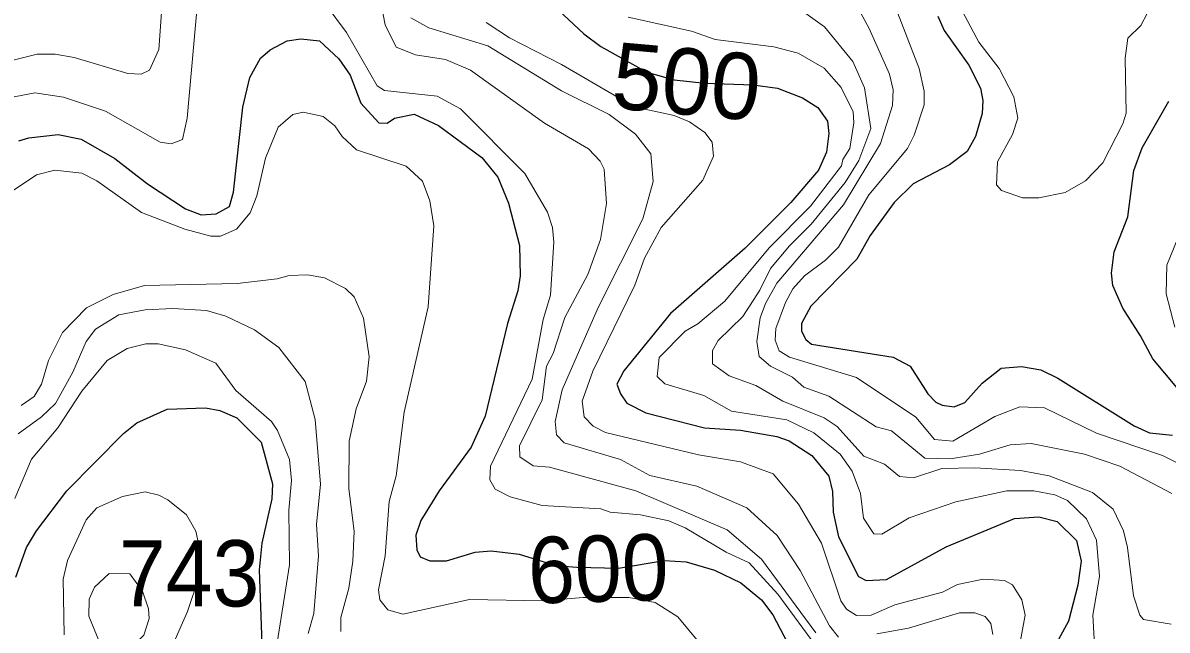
# Model space of a CAD drawing. Extents: x 673.3 to 698.5, y 6984.3 to 7012.3.
# Drawn here: x 680.565 to 681.947, y 7007.564 to 7008.297 of the extents above; entities that cross this region are included whole.
import ezdxf
from ezdxf.enums import TextEntityAlignment as Align

# ---------------------------------------------------------------- set-up
doc = ezdxf.new("R2010")
doc.units = 0
doc.header["$LTSCALE"] = 0.032
doc.layers.add('1', color=7, linetype='Continuous', lineweight=25)
doc.layers.add('2', color=7, linetype='Continuous', lineweight=13)
doc.layers.add('21', color=7, linetype='Continuous')
doc.layers.add('61', color=7, linetype='Continuous')

msp = doc.modelspace()

# ---------------------------------------------------------------- linework, layer by layer
at = {"layer": '1'}
for points in [[(681.212, 7008.3125), (681.2428, 7008.2839), (681.2633, 7008.2685), (681.3189, 7008.2377), (681.3518, 7008.2286), (681.389, 7008.2245), (681.4471, 7008.2223), (681.4767, 7008.2182), (681.5066, 7008.2065), (681.5252, 7008.1951), (681.5368, 7008.1787), (681.5388, 7008.1638), (681.5357, 7008.1412), (681.5263, 7008.1192)], [(681.6701, 7008.3054), (681.6779, 7008.2881), (681.7076, 7008.2461), (681.7218, 7008.2185), (681.7245, 7008.2034), (681.7236, 7008.1878), (681.7159, 7008.1602), (681.7056, 7008.1421), (681.6844, 7008.1257), (681.6406, 7008.1029), (681.6174, 7008.0804), (681.5887, 7008.0406), (681.5726, 7008.0121), (681.5167, 7007.9553), (681.5055, 7007.9341), (681.5055, 7007.9249), (681.511, 7007.9151), (681.5177, 7007.9092), (681.6165, 7007.8936), (681.6367, 7007.8829), (681.6581, 7007.8494), (681.668, 7007.8395), (681.6755, 7007.8357), (681.6898, 7007.8336), (681.7027, 7007.8389), (681.7239, 7007.8621), (681.7469, 7007.8803), (681.7712, 7007.8823), (681.7945, 7007.8782), (681.8152, 7007.8683), (681.9075, 7007.8109), (681.926, 7007.8023), (681.9536, 7007.7993)], [(680.5603, 7008.1547), (680.5724, 7008.1584), (680.6077, 7008.1624), (680.6356, 7008.1567), (680.6762, 7008.1333), (680.7158, 7008.1029), (680.7615, 7008.0727), (680.7807, 7008.0656), (680.7988, 7008.0665), (680.8148, 7008.0754), (680.8198, 7008.0927), (680.8309, 7008.1953), (680.8394, 7008.2311), (680.8523, 7008.2544), (680.864, 7008.2646), (680.8846, 7008.2755), (680.9011, 7008.278), (680.9233, 7008.2754), (680.9467, 7008.2536), (680.9606, 7008.2341), (680.9735, 7008.2002), (680.9952, 7008.1766), (681.0051, 7008.1763), (681.0139, 7008.1821), (681.038, 7008.1868), (681.067, 7008.1732), (681.1196, 7008.1345), (681.1389, 7008.1111), (681.1519, 7008.0797), (681.1651, 7008.0286), (681.1657, 7007.9917), (681.1631, 7007.9738), (681.1507, 7007.9342), (681.1234, 7007.8225), (681.1066, 7007.7849), (681.0679, 7007.7322), (681.046, 7007.6963), (681.0397, 7007.6787), (681.0412, 7007.6612), (681.0451, 7007.6524), (681.0567, 7007.6478), (681.077, 7007.6478), (681.1113, 7007.6583), (681.1306, 7007.6599), (681.1647, 7007.656), (681.2088, 7007.6421), (681.2342, 7007.6401), (681.2847, 7007.6391), (681.3397, 7007.6483), (681.3662, 7007.6464), (681.4007, 7007.6367), (681.4325, 7007.6213), (681.4574, 7007.6005), (681.471, 7007.5825), (681.4975, 7007.5319)], [(681.9712, 7007.8423), (681.9298, 7007.8916), (681.9152, 7007.9195), (681.8938, 7007.9526), (681.8816, 7007.9803), (681.8801, 7007.9949), (681.8834, 7008.0209), (681.8996, 7008.0631), (681.9071, 7008.1191), (681.9169, 7008.1464), (681.9492, 7008.2026)], [(681.5263, 7008.1192), (681.4928, 7008.0803), (681.4375, 7008.0253), (681.3472, 7007.9464), (681.2912, 7007.8773), (681.2824, 7007.8609), (681.2868, 7007.8493), (681.2947, 7007.8382), (681.3177, 7007.8266), (681.3884, 7007.8082), (681.4321, 7007.8057), (681.4758, 7007.7977), (681.4908, 7007.7927), (681.5182, 7007.775), (681.5388, 7007.75), (681.5429, 7007.7316), (681.5437, 7007.7067), (681.5504, 7007.6769), (681.5744, 7007.6287), (681.5836, 7007.6242), (681.6083, 7007.6251), (681.6803, 7007.6647), (681.7629, 7007.699), (681.7921, 7007.7007), (681.8145, 7007.6954), (681.8377, 7007.6722), (681.8434, 7007.6475), (681.8393, 7007.6185), (681.8281, 7007.5751), (681.8037, 7007.5308)], [(680.5696, 7007.6637), (680.5817, 7007.684), (680.6184, 7007.7322), (680.6867, 7007.8014), (680.703, 7007.8143), (680.7397, 7007.8309), (680.7858, 7007.8326), (680.8031, 7007.8294), (680.8235, 7007.8205), (680.8531, 7007.7911), (680.8669, 7007.7409), (680.8661, 7007.7227), (680.854, 7007.6692), (680.8507, 7007.637), (680.8539, 7007.5477)], [(680.5567, 7007.6279), (680.5696, 7007.6637)]]:
    msp.add_lwpolyline(points, dxfattribs=at)
at = {"layer": '2'}
for points in [[(680.537, 7008.2482), (680.5823, 7008.2594), (680.6044, 7008.2594), (680.6272, 7008.2553), (680.692, 7008.2359), (680.708, 7008.2351), (680.718, 7008.2401), (680.7294, 7008.265), (680.7326, 7008.3097), (680.7422, 7008.3511), (680.7423, 7008.3635), (680.7341, 7008.3982), (680.726, 7008.5162), (680.7198, 7008.5678), (680.7031, 7008.6139), (680.6836, 7008.6452), (680.6631, 7008.6683), (680.6337, 7008.6871), (680.5535, 7008.7274)], [(681.6705, 7008.3666), (681.7198, 7008.2739), (681.7445, 7008.2419), (681.762, 7008.2078), (681.7668, 7008.1821), (681.7603, 7008.1624), (681.7424, 7008.1296), (681.7409, 7008.1017), (681.7473, 7008.0949), (681.7724, 7008.086), (681.7924, 7008.0859), (681.8241, 7008.0923), (681.8485, 7008.1064), (681.8694, 7008.1282), (681.8938, 7008.1753), (681.8978, 7008.188), (681.8963, 7008.2546), (681.8996, 7008.2787), (681.9154, 7008.294), (681.9232, 7008.3085)], [(680.9938, 7008.3411), (681.0028, 7008.2947), (681.0161, 7008.2677), (681.0393, 7008.2586), (681.0755, 7008.2528), (681.1058, 7008.2402), (681.1954, 7008.1761), (681.2484, 7008.1451), (681.2625, 7008.1301), (681.2674, 7008.1205), (681.27, 7008.0791), (681.2628, 7008.0357), (681.2475, 7007.9936), (681.2198, 7007.9415), (681.2055, 7007.898), (681.1977, 7007.8826), (681.1925, 7007.8421), (681.1651, 7007.7867), (681.1656, 7007.7733), (681.1817, 7007.7626), (681.2011, 7007.7609), (681.3057, 7007.7322), (681.4158, 7007.6852)], [(681.9527, 7007.7291), (681.89, 7007.762), (681.8472, 7007.7765), (681.7829, 7007.7894), (681.7576, 7007.7878), (681.7207, 7007.7765), (681.6852, 7007.7708), (681.6544, 7007.7716), (681.6143, 7007.8049), (681.5957, 7007.8095), (681.5388, 7007.8464), (681.5085, 7007.8574), (681.4946, 7007.8696), (681.4683, 7007.8829), (681.4544, 7007.8945), (681.4517, 7007.9127), (681.4558, 7007.9412), (681.4621, 7007.9586), (681.476, 7007.983), (681.5565, 7008.0775), (681.601, 7008.1516), (681.6154, 7008.1973), (681.6161, 7008.2165), (681.6118, 7008.2352), (681.5873, 7008.2902), (681.5638, 7008.3337)], [(681.4743, 7008.3352), (681.5333, 7008.2925), (681.5676, 7008.2504), (681.5816, 7008.2189), (681.5893, 7008.1697), (681.5747, 7008.1309), (681.5583, 7008.1045), (681.5174, 7008.0542), (681.4909, 7008.0282)], [(680.7765, 7008.3263), (680.7635, 7008.182), (680.7581, 7008.1565), (680.7445, 7008.1511), (680.7309, 7008.1531), (680.6652, 7008.1904), (680.6142, 7008.2073), (680.5797, 7008.2129), (680.5529, 7008.2073)], [(681.6168, 7008.3223), (681.6479, 7008.2422), (681.6536, 7008.2148), (681.6536, 7008.1984), (681.6418, 7008.1615), (681.6337, 7008.1456), (681.587, 7008.0894), (681.5502, 7008.0266), (681.5347, 7008.0109), (681.5093, 7007.992), (681.4953, 7007.976), (681.4862, 7007.9596), (681.4745, 7007.9282), (681.4737, 7007.9143), (681.4786, 7007.9011), (681.491, 7007.8936), (681.5722, 7007.8692), (681.6437, 7007.8214), (681.6664, 7007.7942), (681.6885, 7007.7924), (681.7391, 7007.822), (681.7694, 7007.8338), (681.7989, 7007.8326), (681.8619, 7007.8018), (681.9414, 7007.775), (681.9829, 7007.7542)], [(681.5171, 7007.553), (681.4769, 7007.6077), (681.4422, 7007.6455), (681.4145, 7007.6582), (681.3651, 7007.6878), (681.3452, 7007.6959), (681.3113, 7007.7032), (681.2745, 7007.7064), (681.2632, 7007.7104), (681.1924, 7007.7146), (681.1539, 7007.725), (681.1358, 7007.7344), (681.129, 7007.7455), (681.13, 7007.7622), (681.1802, 7007.867), (681.1935, 7007.9393), (681.2025, 7007.9684), (681.2065, 7008.0324), (681.2049, 7008.05), (681.1987, 7008.0686), (681.1715, 7008.1152), (681.0939, 7008.1936), (681.0657, 7008.2088), (681.0021, 7008.2154), (680.9933, 7008.2211), (680.9561, 7008.2856), (680.9314, 7008.3186)], [(681.5503, 7007.5555), (681.5394, 7007.5693), (681.504, 7007.6361), (681.4763, 7007.6785), (681.4397, 7007.7118), (681.3791, 7007.7379), (681.3224, 7007.7508), (681.2871, 7007.7699), (681.219, 7007.7902), (681.2096, 7007.7998), (681.2082, 7007.8158), (681.2167, 7007.8541), (681.2601, 7007.9536), (681.3138, 7008.0608), (681.3263, 7008.1057), (681.3237, 7008.139), (681.3053, 7008.1629), (681.2735, 7008.1864), (681.2157, 7008.2153), (681.1269, 7008.2694), (681.0555, 7008.291), (681.0339, 7008.3034)], [(681.1246, 7008.2975), (681.1529, 7008.2792), (681.2158, 7008.247), (681.2937, 7008.2016), (681.3126, 7008.1938), (681.3517, 7008.1853), (681.3705, 7008.1778), (681.3887, 7008.165), (681.3979, 7008.1532), (681.3995, 7008.1362), (681.3865, 7008.1071), (681.3362, 7008.0503), (681.3159, 7008.0132), (681.3045, 7007.9806), (681.2535, 7007.8768), (681.2409, 7007.8406), (681.243, 7007.8216), (681.2538, 7007.8105), (681.269, 7007.8026), (681.3813, 7007.7756), (681.4321, 7007.7674), (681.4712, 7007.7527), (681.5021, 7007.7161), (681.5297, 7007.6692), (681.5532, 7007.5995), (681.5599, 7007.5893), (681.572, 7007.5819), (681.5898, 7007.5821), (681.6183, 7007.5946), (681.6759, 7007.6098), (681.6941, 7007.6194), (681.725, 7007.6257), (681.7507, 7007.6242), (681.7604, 7007.619), (681.7717, 7007.6006), (681.7758, 7007.582), (681.7676, 7007.5389)], [(681.8589, 7007.5536), (681.8573, 7007.582), (681.8654, 7007.629), (681.862, 7007.6728), (681.8498, 7007.6985), (681.8267, 7007.7207), (681.8116, 7007.7275), (681.7862, 7007.7324), (681.7535, 7007.7323), (681.6918, 7007.7188), (681.6357, 7007.6998), (681.6026, 7007.68), (681.5928, 7007.6804), (681.5805, 7007.6991), (681.5767, 7007.7291), (681.5669, 7007.7561), (681.5524, 7007.7766), (681.5204, 7007.8023), (681.488, 7007.8179), (681.421, 7007.8285), (681.3875, 7007.8474), (681.3407, 7007.8613), (681.3313, 7007.8703), (681.3335, 7007.8933), (681.3651, 7007.9252), (681.3805, 7007.9339), (681.4132, 7007.9612), (681.4664, 7008.0256), (681.5166, 7008.0759), (681.5541, 7008.1244), (681.5555, 7008.1324), (681.564, 7008.1457), (681.5689, 7008.1765), (681.568, 7008.1899), (681.5536, 7008.2192), (681.5329, 7008.2424), (681.5016, 7008.2608), (681.4722, 7008.2684), (681.4015, 7008.2772), (681.3729, 7008.287), (681.2962, 7008.3039)], [(680.5511, 7008.0932), (680.5815, 7008.1139), (680.6038, 7008.1193), (680.6364, 7008.1158), (680.6546, 7008.1066), (680.7084, 7008.0682), (680.761, 7008.048), (680.7921, 7008.0395), (680.8039, 7008.0396), (680.8231, 7008.048), (680.8399, 7008.068), (680.8476, 7008.0882), (680.8581, 7008.1338), (680.8736, 7008.1712), (680.8911, 7008.1864), (680.9037, 7008.1894), (680.9279, 7008.1843), (680.9419, 7008.173), (680.9509, 7008.1599), (680.968, 7008.1438), (681.0282, 7008.1241), (681.0477, 7008.1062)], [(681.0477, 7008.1062), (681.0567, 7008.0823), (681.0615, 7008.052), (681.0548, 7007.9544), (681.0258, 7007.8272), (681.0159, 7007.7504), (681.0075, 7007.7192), (681.0029, 7007.6539), (680.9949, 7007.6126), (680.9965, 7007.6005), (681.0061, 7007.5886), (681.024, 7007.5835), (681.1048, 7007.6012), (681.1935, 7007.5996), (681.2421, 7007.6034), (681.297, 7007.6034), (681.3288, 7007.5976), (681.3561, 7007.5802), (681.3914, 7007.5379)], [(681.9565, 7007.9297), (681.946, 7007.97), (681.9469, 7008.0047), (681.9732, 7008.0699)], [(681.4909, 7008.0282), (681.4681, 7008.0005), (681.4554, 7007.9746), (681.4346, 7007.9426), (681.4051, 7007.9138), (681.398, 7007.9018), (681.3982, 7007.8855), (681.4183, 7007.8712), (681.4503, 7007.8593), (681.4832, 7007.8405), (681.5331, 7007.8204), (681.5487, 7007.8098), (681.581, 7007.7742), (681.6059, 7007.7644), (681.6238, 7007.7496), (681.6409, 7007.748), (681.675, 7007.7594), (681.7148, 7007.7602), (681.7699, 7007.7568), (681.8046, 7007.7505), (681.857, 7007.7301), (681.8819, 7007.7101), (681.8946, 7007.6839), (681.8995, 7007.664), (681.9064, 7007.6057), (681.914, 7007.5823), (681.9187, 7007.577), (681.9519, 7007.5715)], [(680.6422, 7007.9531), (680.6741, 7007.9692), (680.7122, 7007.98), (680.824, 7007.9825), (680.8725, 7007.988), (680.8868, 7007.9923), (680.9088, 7007.9931), (680.9295, 7007.9895), (680.9549, 7007.9767), (680.9652, 7007.9663), (680.9768, 7007.9409), (680.9835, 7007.8941), (680.9802, 7007.8648), (680.9679, 7007.8313), (680.9593, 7007.7923), (680.9589, 7007.7345), (680.9654, 7007.6834), (680.9638, 7007.6474), (680.9589, 7007.6149), (680.9492, 7007.5793), (680.9492, 7007.5626)], [(680.9099, 7007.5602), (680.9166, 7007.5842), (680.9224, 7007.6537), (680.9199, 7007.6917), (680.9248, 7007.7405), (680.9183, 7007.8182), (680.906, 7007.8644), (680.8743, 7007.9051), (680.8451, 7007.9267), (680.8102, 7007.9432), (680.7871, 7007.9498), (680.7464, 7007.9523), (680.7129, 7007.9508), (680.6813, 7007.9449), (680.653, 7007.9273), (680.6418, 7007.9126), (680.6257, 7007.8755), (680.6047, 7007.8376), (680.5879, 7007.8216), (680.5594, 7007.801)], [(680.5631, 7007.8354), (680.5789, 7007.8462), (680.5876, 7007.8611), (680.5963, 7007.8898), (680.613, 7007.9233), (680.6422, 7007.9531)], [(680.8711, 7007.5412), (680.8873, 7007.6428), (680.8864, 7007.7089), (680.8897, 7007.7449), (680.8873, 7007.7699), (680.8729, 7007.8051), (680.8657, 7007.816), (680.8224, 7007.8535), (680.7982, 7007.8864), (680.7617, 7007.9024), (680.7285, 7007.9099), (680.7138, 7007.9099), (680.691, 7007.9042), (680.6669, 7007.8898), (680.6366, 7007.8524), (680.6073, 7007.8085), (680.5755, 7007.7707), (680.5555, 7007.723)], [(680.7385, 7007.529), (680.7639, 7007.5868), (680.7781, 7007.6286), (680.7798, 7007.6575), (680.7741, 7007.6836), (680.7627, 7007.7032), (680.7405, 7007.7214), (680.7296, 7007.727), (680.7129, 7007.7309), (680.6854, 7007.7254), (680.6544, 7007.7118), (680.6417, 7007.6972), (680.6193, 7007.6483), (680.6137, 7007.6255), (680.6153, 7007.5585)], [(681.4158, 7007.6852), (681.4571, 7007.6497), (681.523, 7007.561)], [(681.7368, 7007.5589), (681.7342, 7007.5721), (681.7273, 7007.5807), (681.7148, 7007.5851), (681.6964, 7007.5851), (681.6348, 7007.5665), (681.5966, 7007.5598)]]:
    msp.add_lwpolyline(points, dxfattribs=at)
msp.add_lwpolyline([(680.6447, 7007.5811), (680.6455, 7007.6014), (680.6518, 7007.6159), (680.6695, 7007.6323), (680.6944, 7007.632), (680.7099, 7007.6113), (680.7171, 7007.5899), (680.7179, 7007.5781), (680.7113, 7007.5582), (680.6955, 7007.5426), (680.6748, 7007.5381), (680.6663, 7007.5409), (680.6577, 7007.5495)], close=True, dxfattribs=at)

# ---------------------------------------------------------------- texts
at = {"layer": '21', "width": 0.95}
msp.add_text('743', height=0.08, dxfattribs=at).set_placement((680.6812, 7007.5927))
at = {"layer": '61'}
msp.add_text('500', height=0.08, rotation=354.92, dxfattribs=at).set_placement((681.3635, 7008.1866), align=Align.CENTER)
at = {"layer": '61', "width": 0.95}
msp.add_text('600', height=0.08, rotation=1.507, dxfattribs=at).set_placement((681.2611, 7007.5984), align=Align.CENTER)

doc.saveas('drawing.dxf')
